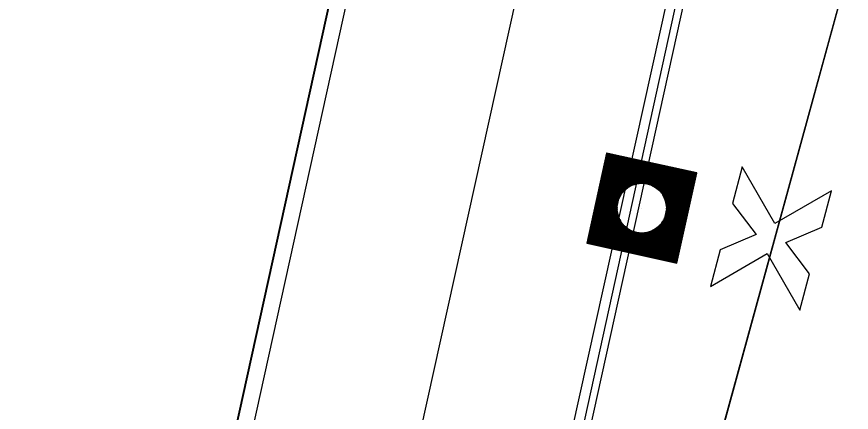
# Model space of a CAD drawing. Extents: x 14104283 to 14120882, y 8635219 to 8671666.
# Drawn here: x 14107623.6 to 14107684.5, y 8638421.8 to 8638450.6 of the extents above; entities that cross this region are included whole.
import ezdxf

# ---------------------------------------------------------------- set-up
doc = ezdxf.new("R2010")
doc.units = 0
for name, color, linetype in [('Cell', 7, 'Continuous'), ('Default', 7, 'Continuous'), ('dsnCellElements', 7, 'Continuous'), ('dsnNonPlotable', 7, 'Continuous'), ('dsnPaintExistingBrokenLaneLineWhite', 7, 'Continuous'), ('dsnPaintExistingDoubleCenterYellow', 7, 'Continuous'), ('dsnPaintExistingEdgeLineRightWhite', 7, 'Continuous'), ('dsnStdLabel', 7, 'Continuous'), ('dsnTapeExistingChannelizingLaneYellow', 7, 'Continuous')]:
    doc.layers.add(name, color=color, linetype=linetype)

msp = doc.modelspace()

# ---------------------------------------------------------------- linework, layer by layer
at = {"layer": 'Cell'}
for p, q in [((14107676.529, 8638439.639), (14107675.822, 8638436.982)), ((14107678.922, 8638435.51), (14107676.529, 8638439.639)), ((14107683.052, 8638437.904), (14107678.922, 8638435.51)), ((14107682.345, 8638435.246), (14107683.052, 8638437.904)), ((14107675.822, 8638436.982), (14107677.546, 8638434.712)), ((14107679.72, 8638434.134), (14107682.345, 8638435.246)), ((14107677.546, 8638434.712), (14107674.922, 8638433.6)), ((14107681.444, 8638431.864), (14107679.72, 8638434.134)), ((14107674.922, 8638433.6), (14107674.214, 8638430.942)), ((14107674.214, 8638430.942), (14107678.344, 8638433.336)), ((14107678.344, 8638433.336), (14107680.737, 8638429.206)), ((14107680.737, 8638429.206), (14107681.444, 8638431.864))]:
    msp.add_line(p, q, dxfattribs=at)
at = {"layer": 'Default'}
for p, q in [((14107601.104, 8638246.455), (14107784.411, 8639076.469)), ((14107707.571, 8638617.247), (14107624.545, 8638241.306))]:
    msp.add_line(p, q, dxfattribs=at)
for points in [[(14107649.225, 8638236.009), (14107625.784, 8638241.158), (14107690.68, 8638477.29), (14107720.435, 8638614.092), (14107731.396, 8638611.426)], [(14107392.916, 8637186.73), (14107369.481, 8637191.905), (14107655.088, 8638485.136), (14107678.523, 8638479.961)]]:
    msp.add_lwpolyline(points, close=True, dxfattribs=at)
at = {"layer": 'dsnCellElements'}
msp.add_circle((14107669.205, 8638436.641), 1.815, dxfattribs=at)
at = {"layer": 'dsnNonPlotable'}
msp.add_line((14107669.184, 8638436.646), (14107669.183, 8638436.642), dxfattribs=at)
at = {"layer": 'dsnPaintExistingBrokenLaneLineWhite'}
msp.add_line((14107381.198, 8637189.318), (14107721.794, 8638731.536), dxfattribs=at)
at = {"layer": 'dsnPaintExistingDoubleCenterYellow'}
msp.add_line((14107435.782, 8637377.61), (14107677.97, 8638480.082), dxfattribs=at)
at = {"layer": 'dsnPaintExistingEdgeLineRightWhite'}
msp.add_line((14107708.895, 8638734.369), (14107415.883, 8637407.61), dxfattribs=at)
at = {"layer": 'dsnStdLabel'}
for points in [[(14107671.769, 8638432.625), (14107673.222, 8638439.204), (14107666.642, 8638440.657), (14107665.189, 8638434.078), (14107671.769, 8638432.625)], [(14107671.765, 8638432.625), (14107673.218, 8638439.201), (14107666.645, 8638440.653), (14107665.193, 8638434.081), (14107671.769, 8638432.628)], [(14107671.762, 8638432.626), (14107673.213, 8638439.199), (14107666.648, 8638440.649), (14107665.198, 8638434.083), (14107671.77, 8638432.632)], [(14107671.759, 8638432.783), (14107673.17, 8638439.171), (14107666.675, 8638440.605), (14107665.241, 8638434.111), (14107671.778, 8638432.667)], [(14107671.731, 8638432.826), (14107673.127, 8638439.143), (14107666.703, 8638440.562), (14107665.284, 8638434.139), (14107671.786, 8638432.703)], [(14107671.704, 8638432.869), (14107673.083, 8638439.116), (14107666.731, 8638440.519), (14107665.328, 8638434.166), (14107671.794, 8638432.738)], [(14107671.676, 8638432.913), (14107673.04, 8638439.088), (14107666.758, 8638440.476), (14107665.371, 8638434.194), (14107671.759, 8638432.783)], [(14107671.649, 8638432.956), (14107672.997, 8638439.061), (14107666.786, 8638440.432), (14107665.414, 8638434.221), (14107671.731, 8638432.826)], [(14107671.621, 8638432.999), (14107672.954, 8638439.033), (14107666.813, 8638440.389), (14107665.457, 8638434.249), (14107671.704, 8638432.869)], [(14107671.593, 8638433.043), (14107672.91, 8638439.005), (14107666.841, 8638440.346), (14107665.501, 8638434.277), (14107671.676, 8638432.913)], [(14107671.566, 8638433.086), (14107672.867, 8638438.978), (14107666.869, 8638440.303), (14107665.544, 8638434.304), (14107671.649, 8638432.956)], [(14107671.538, 8638433.129), (14107672.824, 8638438.95), (14107666.896, 8638440.259), (14107665.587, 8638434.332), (14107671.621, 8638432.999)], [(14107671.51, 8638433.172), (14107672.78, 8638438.923), (14107666.924, 8638440.216), (14107665.63, 8638434.359), (14107671.593, 8638433.043)], [(14107671.483, 8638433.216), (14107672.737, 8638438.895), (14107666.952, 8638440.173), (14107665.674, 8638434.387), (14107671.566, 8638433.086)], [(14107671.455, 8638433.259), (14107672.694, 8638438.867), (14107666.979, 8638440.129), (14107665.717, 8638434.415), (14107671.538, 8638433.129)], [(14107671.428, 8638433.302), (14107672.651, 8638438.84), (14107667.007, 8638440.086), (14107665.76, 8638434.442), (14107671.51, 8638433.172)], [(14107671.4, 8638433.345), (14107672.607, 8638438.812), (14107667.034, 8638440.043), (14107665.804, 8638434.47), (14107671.483, 8638433.216)], [(14107671.372, 8638433.389), (14107672.564, 8638438.784), (14107667.062, 8638440), (14107665.847, 8638434.498), (14107671.455, 8638433.259)], [(14107671.345, 8638433.432), (14107672.521, 8638438.757), (14107667.09, 8638439.956), (14107665.89, 8638434.525), (14107671.428, 8638433.302)], [(14107671.317, 8638433.475), (14107672.478, 8638438.729), (14107667.117, 8638439.913), (14107665.933, 8638434.553), (14107671.4, 8638433.345)], [(14107671.29, 8638433.519), (14107672.434, 8638438.702), (14107667.145, 8638439.87), (14107665.977, 8638434.58), (14107671.372, 8638433.389)], [(14107671.262, 8638433.562), (14107672.391, 8638438.674), (14107667.172, 8638439.827), (14107666.02, 8638434.608), (14107671.345, 8638433.432)], [(14107671.234, 8638433.605), (14107672.348, 8638438.646), (14107667.2, 8638439.783), (14107666.063, 8638434.636), (14107671.317, 8638433.475)], [(14107671.207, 8638433.648), (14107672.304, 8638438.619), (14107667.228, 8638439.74), (14107666.106, 8638434.663), (14107671.29, 8638433.519)], [(14107671.179, 8638433.692), (14107672.261, 8638438.591), (14107667.255, 8638439.697), (14107666.15, 8638434.691), (14107671.262, 8638433.562)], [(14107671.151, 8638433.735), (14107672.218, 8638438.564), (14107667.283, 8638439.653), (14107666.193, 8638434.719), (14107671.234, 8638433.605)], [(14107671.124, 8638433.778), (14107672.175, 8638438.536), (14107667.311, 8638439.61), (14107666.236, 8638434.746), (14107671.207, 8638433.648)], [(14107671.096, 8638433.821), (14107672.131, 8638438.508), (14107667.338, 8638439.567), (14107666.28, 8638434.774), (14107671.179, 8638433.692)], [(14107671.069, 8638433.865), (14107672.088, 8638438.481), (14107667.366, 8638439.524), (14107666.323, 8638434.801), (14107671.151, 8638433.735)], [(14107671.041, 8638433.908), (14107672.045, 8638438.453), (14107667.393, 8638439.48), (14107666.366, 8638434.829), (14107671.124, 8638433.778)], [(14107671.013, 8638433.951), (14107672.002, 8638438.425), (14107667.421, 8638439.437), (14107666.409, 8638434.857), (14107671.096, 8638433.821)], [(14107670.986, 8638433.995), (14107671.958, 8638438.398), (14107667.449, 8638439.394), (14107666.453, 8638434.884), (14107671.069, 8638433.865)], [(14107670.958, 8638434.038), (14107671.915, 8638438.37), (14107667.476, 8638439.351), (14107666.496, 8638434.912), (14107671.041, 8638433.908)], [(14107670.931, 8638434.081), (14107671.872, 8638438.343), (14107667.504, 8638439.307), (14107666.539, 8638434.939), (14107671.013, 8638433.951)], [(14107670.903, 8638434.124), (14107671.828, 8638438.315), (14107667.532, 8638439.264), (14107666.583, 8638434.967), (14107670.986, 8638433.995)], [(14107670.875, 8638434.168), (14107671.785, 8638438.287), (14107667.559, 8638439.221), (14107666.626, 8638434.995), (14107670.958, 8638434.038)], [(14107670.848, 8638434.211), (14107671.742, 8638438.26), (14107667.587, 8638439.177), (14107666.669, 8638435.022), (14107670.931, 8638434.081)], [(14107670.82, 8638434.254), (14107671.699, 8638438.232), (14107667.614, 8638439.134), (14107666.712, 8638435.05), (14107670.903, 8638434.124)], [(14107670.792, 8638434.298), (14107671.655, 8638438.205), (14107667.642, 8638439.091), (14107666.756, 8638435.078), (14107670.875, 8638434.168)], [(14107670.765, 8638434.341), (14107671.612, 8638438.177), (14107667.67, 8638439.048), (14107666.799, 8638435.105), (14107670.848, 8638434.211)], [(14107670.737, 8638434.384), (14107671.569, 8638438.149), (14107667.697, 8638439.004), (14107666.842, 8638435.133), (14107670.82, 8638434.254)], [(14107670.71, 8638434.427), (14107671.526, 8638438.122), (14107667.725, 8638438.961), (14107666.885, 8638435.16), (14107670.792, 8638434.298)], [(14107670.682, 8638434.471), (14107671.482, 8638438.094), (14107667.752, 8638438.918), (14107666.929, 8638435.188), (14107670.765, 8638434.341)], [(14107670.654, 8638434.514), (14107671.439, 8638438.066), (14107667.78, 8638438.875), (14107666.972, 8638435.216), (14107670.737, 8638434.384)], [(14107670.627, 8638434.557), (14107671.396, 8638438.039), (14107667.808, 8638438.831), (14107667.015, 8638435.243), (14107670.71, 8638434.427)], [(14107670.599, 8638434.6), (14107671.352, 8638438.011), (14107667.835, 8638438.788), (14107667.059, 8638435.271), (14107670.682, 8638434.471)], [(14107669.255, 8638438.437), (14107667.863, 8638438.745), (14107667.555, 8638437.352)], [(14107669.098, 8638438.435), (14107667.891, 8638438.701), (14107667.624, 8638437.494)], [(14107668.98, 8638438.424), (14107667.918, 8638438.658), (14107667.684, 8638437.596)], [(14107668.881, 8638438.408), (14107667.946, 8638438.615), (14107667.739, 8638437.68)], [(14107668.795, 8638438.39), (14107667.973, 8638438.572), (14107667.792, 8638437.75)], [(14107668.717, 8638438.37), (14107668.001, 8638438.528), (14107667.843, 8638437.812)], [(14107668.646, 8638438.349), (14107668.029, 8638438.485), (14107667.892, 8638437.867)], [(14107668.581, 8638438.326), (14107668.056, 8638438.442), (14107667.94, 8638437.917)], [(14107668.52, 8638438.302), (14107668.084, 8638438.399), (14107667.987, 8638437.962)], [(14107668.463, 8638438.277), (14107668.111, 8638438.355), (14107668.034, 8638438.003)], [(14107668.41, 8638438.252), (14107668.139, 8638438.312), (14107668.079, 8638438.041)], [(14107668.359, 8638438.226), (14107668.167, 8638438.269), (14107668.124, 8638438.076)], [(14107668.311, 8638438.2), (14107668.194, 8638438.225), (14107668.168, 8638438.108)], [(14107668.266, 8638438.172), (14107668.222, 8638438.182), (14107668.212, 8638438.138)], [(14107671.002, 8638436.591), (14107671.309, 8638437.984), (14107669.917, 8638438.291)], [(14107670.999, 8638436.748), (14107671.266, 8638437.956), (14107670.058, 8638438.223)], [(14107670.988, 8638436.867), (14107671.223, 8638437.928), (14107670.161, 8638438.163)], [(14107670.973, 8638436.966), (14107671.179, 8638437.901), (14107670.244, 8638438.107)], [(14107670.955, 8638437.052), (14107671.136, 8638437.873), (14107670.315, 8638438.054)], [(14107670.935, 8638437.13), (14107671.093, 8638437.845), (14107670.377, 8638438.004)], [(14107670.913, 8638437.2), (14107671.049, 8638437.818), (14107670.432, 8638437.954)], [(14107670.89, 8638437.265), (14107671.006, 8638437.79), (14107670.481, 8638437.906)], [(14107670.867, 8638437.326), (14107670.963, 8638437.763), (14107670.527, 8638437.859)], [(14107670.842, 8638437.383), (14107670.92, 8638437.735), (14107670.568, 8638437.813)], [(14107670.817, 8638437.437), (14107670.876, 8638437.707), (14107670.606, 8638437.767)], [(14107670.791, 8638437.487), (14107670.833, 8638437.68), (14107670.641, 8638437.722)], [(14107670.764, 8638437.535), (14107670.79, 8638437.652), (14107670.673, 8638437.678)], [(14107670.737, 8638437.581), (14107670.747, 8638437.625), (14107670.703, 8638437.634)], [(14107667.409, 8638436.691), (14107667.102, 8638435.298), (14107668.494, 8638434.991)], [(14107667.412, 8638436.534), (14107667.145, 8638435.326), (14107668.353, 8638435.059)], [(14107667.423, 8638436.415), (14107667.188, 8638435.354), (14107668.25, 8638435.119)], [(14107667.438, 8638436.317), (14107667.232, 8638435.381), (14107668.167, 8638435.175)], [(14107667.456, 8638436.23), (14107667.275, 8638435.409), (14107668.096, 8638435.228)], [(14107667.476, 8638436.153), (14107667.318, 8638435.437), (14107668.034, 8638435.278)], [(14107667.498, 8638436.082), (14107667.361, 8638435.464), (14107667.979, 8638435.328)], [(14107667.521, 8638436.017), (14107667.405, 8638435.492), (14107667.929, 8638435.376)], [(14107667.544, 8638435.956), (14107667.448, 8638435.519), (14107667.884, 8638435.423)], [(14107667.569, 8638435.899), (14107667.491, 8638435.547), (14107667.843, 8638435.469)], [(14107667.594, 8638435.845), (14107667.535, 8638435.575), (14107667.805, 8638435.515)], [(14107667.62, 8638435.795), (14107667.578, 8638435.602), (14107667.77, 8638435.56)], [(14107667.647, 8638435.747), (14107667.621, 8638435.63), (14107667.738, 8638435.604)], [(14107667.674, 8638435.701), (14107667.664, 8638435.658), (14107667.708, 8638435.648)], [(14107670.489, 8638434.774), (14107670.672, 8638435.602)], [(14107670.516, 8638434.73), (14107670.727, 8638435.686)], [(14107670.544, 8638434.687), (14107670.787, 8638435.788)], [(14107670.571, 8638434.644), (14107670.856, 8638435.93)], [(14107669.891, 8638434.98), (14107670.433, 8638434.86)], [(14107669.948, 8638435.005), (14107670.406, 8638434.903)], [(14107670.001, 8638435.03), (14107670.378, 8638434.947)], [(14107670.052, 8638435.056), (14107670.351, 8638434.99)], [(14107670.1, 8638435.082), (14107670.323, 8638435.033)], [(14107670.145, 8638435.11), (14107670.295, 8638435.076)], [(14107670.295, 8638435.076), (14107670.332, 8638435.241)], [(14107670.323, 8638435.033), (14107670.377, 8638435.279)], [(14107670.351, 8638434.99), (14107670.423, 8638435.32)], [(14107670.378, 8638434.947), (14107670.471, 8638435.365)], [(14107670.406, 8638434.903), (14107670.519, 8638435.415)], [(14107670.433, 8638434.86), (14107670.568, 8638435.47)], [(14107670.461, 8638434.817), (14107670.619, 8638435.532)], [(14107669.156, 8638434.845), (14107670.654, 8638434.514)], [(14107669.313, 8638434.847), (14107670.627, 8638434.557)], [(14107669.431, 8638434.858), (14107670.599, 8638434.6)], [(14107669.53, 8638434.874), (14107670.571, 8638434.644)], [(14107669.616, 8638434.892), (14107670.544, 8638434.687)], [(14107669.694, 8638434.912), (14107670.516, 8638434.73)], [(14107669.765, 8638434.933), (14107670.489, 8638434.774)], [(14107669.83, 8638434.956), (14107670.461, 8638434.817)]]:
    msp.add_lwpolyline(points, dxfattribs=at)
at = {"layer": 'dsnTapeExistingChannelizingLaneYellow'}
msp.add_line((14107690.68, 8638477.29), (14107625.689, 8638240.725), dxfattribs=at)

doc.saveas('drawing.dxf')
